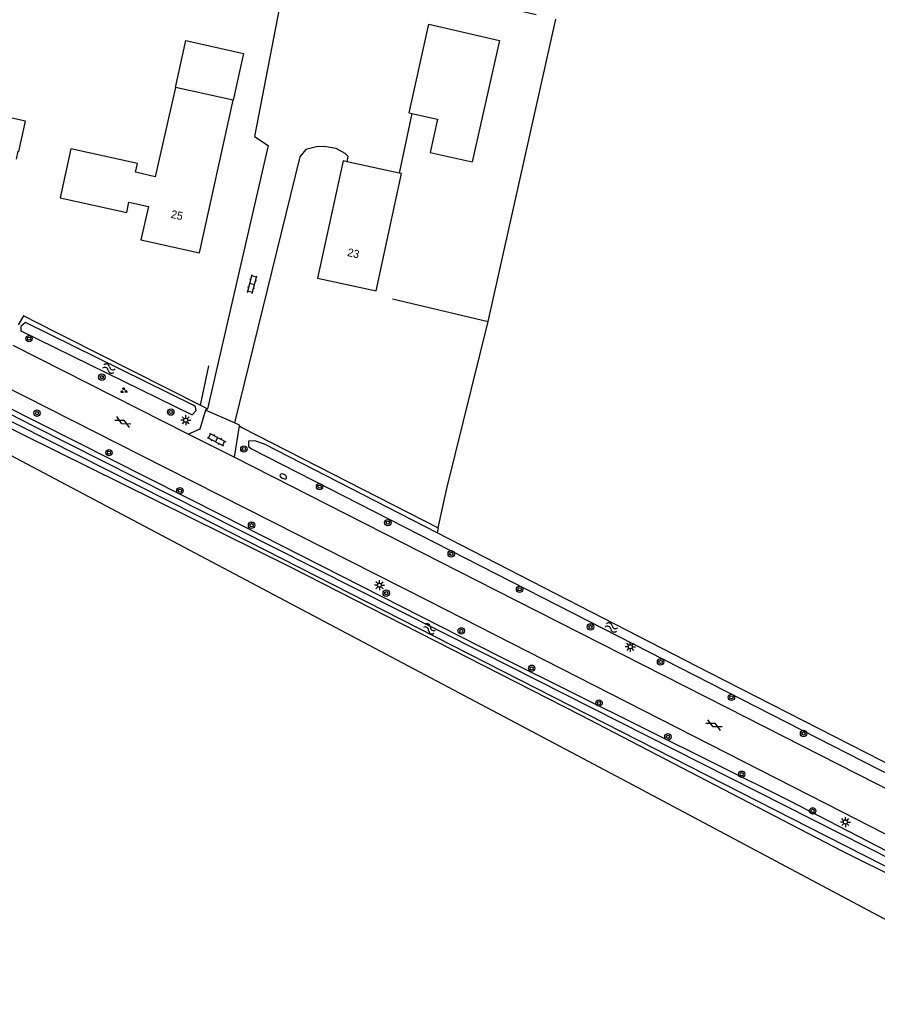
# Model space of a CAD drawing. Extents: x 128999 to 131010, y 395498 to 399007.
# Drawn here: x 129371.7 to 129478.9, y 398296.3 to 398417.5 of the extents above; entities that cross this region are included whole.
import ezdxf

# ---------------------------------------------------------------- set-up
doc = ezdxf.new("R2010")
doc.units = 0
for name, color, linetype in [('gg-afsc-erfafscheiding', 7, 'Continuous'), ('gg-anno-huisnummerreeks BGT', 7, 'Continuous'), ('gg-bbg-bijgebouw', 7, 'Continuous'), ('gg-bbg-gedigitaliseerde bebouwing', 7, 'Continuous'), ('gg-bbg-gedigitaliseerde bijgebouw', 7, 'Continuous'), ('gg-bbg-hoofdgebouw', 7, 'Continuous'), ('gg-bbg-luifel en loopbrug', 7, 'Continuous'), ('gg-knt-verharding', 7, 'Continuous'), ('gg-kntw-bovenkant insteek waterloop', 7, 'Continuous'), ('gg-kntw-waterlijn', 7, 'Continuous'), ('gt-grn-groengrens', 7, 'Continuous'), ('gt-grn-vlakafsluiter', 7, 'Continuous'), ('gt-symb-boom', 7, 'Continuous'), ('gt-symb-brandkraan', 7, 'Continuous'), ('gt-symb-gesloten verharding', 7, 'Continuous'), ('gt-symb-groenvak', 7, 'Continuous'), ('gt-symb-klinker verharding', 7, 'Continuous'), ('gt-symb-lichtmast', 7, 'Continuous'), ('gt-symb-watersymbool', 7, 'Continuous')]:
    doc.layers.add(name, color=color, linetype=linetype)

# ---------------------------------------------------------------- blocks, each defined once
blk = doc.blocks.new('gt0-BOOM')
at = {"layer": 'gt-symb-boom'}
for radius in [0.4, 0.2]:
    blk.add_circle((0, 0), radius, dxfattribs=at)
blk = doc.blocks.new('gt0-WA')
at = {"layer": 'gt-symb-watersymbool'}
for centre, start, end in [((-0.32, 0.02), 28.0725, 151.9275), ((0.43, 0.42), 208.0725, 331.9275), ((-0.32, -0.43), 28.0725, 151.9275), ((0.43, -0.03), 208.0725, 331.9275)]:
    blk.add_arc(centre, 0.425, start, end, dxfattribs=at)
blk = doc.blocks.new('gt0-GESVH1')
at = {"layer": 'gt-symb-gesloten verharding'}
for p, q in [((-0.99, -0.26), (0.01, 0.24)), ((0.01, -0.26), (-0.99, 0.24)), ((0.01, 0.24), (1.01, -0.26)), ((1.01, 0.24), (0.01, -0.26))]:
    blk.add_line(p, q, dxfattribs=at)
blk = doc.blocks.new('gt0-GRVAK')
at = {"layer": 'gt-symb-groenvak'}
for p, q in [((-0.11, 0.19), (-0.23, 0.24)), ((-0.18, 0.15), (0.09, 0.15)), ((-0.09, 0.21), (-0.16, 0.32)), ((-0.05, 0.21), (-0.05, 0.39)), ((0, 0.21), (0.06, 0.32)), ((0.01, 0.19), (0.13, 0.24)), ((0.26, -0.05), (0.2, 0.06)), ((0.31, -0.05), (0.31, 0.13)), ((0.35, -0.05), (0.41, 0.06)), ((-0.24, -0.23), (-0.36, -0.18)), ((-0.32, -0.26), (-0.05, -0.26)), ((-0.23, -0.21), (-0.29, -0.1)), ((-0.18, -0.2), (-0.18, -0.02)), ((-0.14, -0.21), (-0.07, -0.1)), ((-0.12, -0.23), (0, -0.18)), ((0.24, -0.07), (0.12, -0.02)), ((0.17, -0.11), (0.44, -0.11)), ((0.37, -0.07), (0.49, -0.02))]:
    blk.add_line(p, q, dxfattribs=at)
blk = doc.blocks.new('gt0-LMAST')
at = {"layer": 'gt-symb-lichtmast'}
for p, q in [((-0.18, 0.17), (-0.45, 0.44)), ((-0.01, 0.25), (-0.01, 0.62)), ((0.17, 0.17), (0.44, 0.44)), ((-0.26, 0), (-0.63, 0)), ((-0.18, -0.18), (-0.45, -0.45)), ((-0.01, -0.25), (-0.01, -0.63)), ((0.44, -0.45), (0.17, -0.18)), ((0.24, 0), (0.62, 0))]:
    blk.add_line(p, q, dxfattribs=at)
blk.add_circle((-0.01, 0), 0.25, dxfattribs=at)
blk = doc.blocks.new('gt0-KL1')
at = {"layer": 'gt-symb-klinker verharding'}
for p, q in [((-1.15, 0.3), (1.15, 0.3)), ((-1, -0.3), (-1, 0.3)), ((-0.5, 0.3), (-0.5, 0.45)), ((0, -0.3), (0, 0.3)), ((0.5, 0.3), (0.5, 0.45)), ((1, -0.3), (1, 0.3)), ((-1.15, -0.3), (1.15, -0.3)), ((-0.5, -0.45), (-0.5, -0.3)), ((0.5, -0.45), (0.5, -0.3))]:
    blk.add_line(p, q, dxfattribs=at)
blk = doc.blocks.new('gt0-BR')
at = {"layer": 'gt-symb-brandkraan'}
for centre, radius, start, end in [((-0.24, 0), 0.206, 107.5669, 252.4331), ((0.6, -2.66), 3, 106.892, 107.5669), ((0, -0.69), 0.938, 73.108, 106.892), ((-0.6, -2.66), 3, 72.4331, 73.108), ((0.24, 0), 0.206, 287.567, 72.4331), ((0.6, 2.66), 3, 252.4331, 253.108), ((0, 0.69), 0.938, 253.108, 286.8921), ((-0.6, 2.66), 3, 286.8921, 287.567)]:
    blk.add_arc(centre, radius, start, end, dxfattribs=at)

msp = doc.modelspace()

# ---------------------------------------------------------------- linework, layer by layer
at = {"layer": 'gg-afsc-erfafscheiding'}
for p, q in [((129373.1, 398380), (129394.29, 398369.3)), ((129394.29, 398369.3), (129395.34, 398374.19)), ((129399.47, 398366.52), (129423.99, 398353.98)), ((129423.99, 398353.98), (129425.08, 398358.86))]:
    msp.add_line(p, q, dxfattribs=at)
at = {"layer": 'gg-bbg-bijgebouw'}
msp.add_line((129420.35, 398405.81), (129420.68, 398405.74), dxfattribs=at)
msp.add_lwpolyline([(129420.68, 398405.74), (129423.92, 398405.03), (129423, 398400.86), (129428.24, 398399.71)], dxfattribs=at)
at = {"layer": 'gg-bbg-gedigitaliseerde bebouwing'}
for p, q in [((129398.39, 398407.4), (129391.17, 398409)), ((129394.18, 398388.33), (129398.39, 398407.4))]:
    msp.add_line(p, q, dxfattribs=at)
msp.add_lwpolyline([(129391.17, 398409), (129390.19, 398404.6), (129388.64, 398397.83), (129386.18, 398398.4), (129386.43, 398399.49), (129378.11, 398401.31), (129376.77, 398395.2)], dxfattribs=at)
at = {"layer": 'gg-bbg-gedigitaliseerde bijgebouw'}
msp.add_lwpolyline([(129420.35, 398405.81), (129422.83, 398416.89), (129431.64, 398414.86), (129428.24, 398399.71)], dxfattribs=at)
at = {"layer": 'gg-bbg-hoofdgebouw'}
msp.add_line((129419.12, 398398.3), (129412.6, 398399.7), dxfattribs=at)
for points in [[(129371.3, 398400.04), (129371.52, 398401.02), (129371.6, 398401), (129372.44, 398404.77), (129362.58, 398406.96), (129360.67, 398398.3), (129361.01, 398398.22)], [(129412.6, 398399.7), (129412.1, 398399.81), (129408.9, 398385.17), (129416.23, 398383.57), (129419.41, 398398.24), (129419.12, 398398.3)], [(129376.77, 398395.2), (129385.08, 398393.38), (129385.36, 398394.65), (129387.79, 398394.12), (129386.86, 398389.94), (129394.18, 398388.33)]]:
    msp.add_lwpolyline(points, dxfattribs=at)
at = {"layer": 'gg-bbg-luifel en loopbrug'}
msp.add_lwpolyline([(129391.17, 398409), (129392.46, 398414.86), (129399.69, 398413.26), (129398.39, 398407.4)], dxfattribs=at)
at = {"layer": 'gg-knt-verharding'}
for p, q in [((129430.24, 398379.74), (129438.66, 398417.52)), ((129420.68, 398405.74), (129419.12, 398398.3)), ((129418.29, 398382.59), (129430.24, 398379.74)), ((129370.87, 398376.8), (129392.81, 398365.67)), ((129398.54, 398367.08), (129394.92, 398368.67)), ((129398.53, 398362.79), (129399.16, 398366.69)), ((129392.81, 398365.67), (129398.53, 398362.79))]:
    msp.add_line(p, q, dxfattribs=at)
for points in [[(129436.23, 398418.07), (129405.32, 398425.13), (129401.04, 398402.88), (129402.76, 398401.74), (129395.18, 398368.83)], [(129412.6, 398399.7), (129412.74, 398400.35), (129412.35, 398400.74), (129411.25, 398401.36), (129409.75, 398401.64), (129408.8, 398401.58), (129407.45, 398401.23), (129406.71, 398400.34), (129398.54, 398367.08)], [(129498.25, 398306.21), (129491.79, 398309.55), (129474.47, 398318.43), (129422.82, 398344.78), (129386.91, 398363), (129352.23, 398380.57), (129330.78, 398391.41)], [(129394.92, 398368.67), (129394.2, 398366.28), (129392.81, 398365.67)], [(129399.16, 398366.69), (129399.18, 398366.8), (129398.54, 398367.08)], [(129398.53, 398362.79), (129431.19, 398346.16), (129460.03, 398331.51), (129480.96, 398320.84)]]:
    msp.add_lwpolyline(points, dxfattribs=at)
at = {"layer": 'gg-kntw-bovenkant insteek waterloop'}
for points in [[(129498.18, 398303.84), (129497.09, 398304.35), (129496.14, 398305.24), (129467.87, 398319.84), (129431.82, 398337.81), (129397.01, 398355.49), (129337.56, 398385.51), (129331.87, 398388.54), (129331.1, 398389.02), (129330.08, 398389.22), (129328.92, 398389.15)], [(129331.6, 398386.89), (129367.88, 398367.71), (129405.5, 398349.09), (129441.74, 398330.6), (129474.4, 398313.58), (129496.68, 398302.53), (129497.49, 398302.26), (129497.76, 398302.46), (129498.18, 398303.84)], [(129393.26, 398368.07), (129393.76, 398368.63), (129393.67, 398369.1), (129393.4, 398369.29), (129372.43, 398379.63), (129371.88, 398379.12), (129371.86, 398378.59), (129393.26, 398368.07)], [(129423.84, 398353.32), (129402.28, 398364.4), (129401.08, 398364.85), (129400.29, 398364.8), (129400.28, 398364.11), (129400.67, 398363.82), (129480.87, 398322.86)], [(129481.34, 398323.86), (129457.88, 398335.84), (129423.84, 398353.32)]]:
    msp.add_lwpolyline(points, dxfattribs=at)
at = {"layer": 'gg-kntw-waterlijn'}
for points in [[(129497.3, 398303.67), (129496.1, 398304.63), (129487.8, 398308.86), (129429.46, 398338.36), (129403.36, 398351.56), (129373.61, 398366.6), (129332.43, 398387.7), (129330.68, 398388.6), (129329.25, 398388.45), (129329.05, 398388.14)], [(129330.14, 398387.61), (129330.59, 398387.69), (129332.78, 398386.86), (129352.71, 398376.32), (129393.92, 398355.49), (129470.19, 398316.6), (129495.89, 398303.5), (129496.55, 398303.2), (129496.99, 398303.32), (129497.3, 398303.67)]]:
    msp.add_lwpolyline(points, dxfattribs=at)
at = {"layer": 'gt-grn-groengrens'}
msp.add_line((129423.99, 398353.98), (129423.84, 398353.32), dxfattribs=at)
msp.add_lwpolyline([(129496.27, 398296.25), (129447.63, 398322.18), (129328.42, 398385.34)], dxfattribs=at)
at = {"layer": 'gt-grn-vlakafsluiter'}
for p, q in [((129425.08, 398358.86), (129430.24, 398379.74)), ((129394.29, 398369.3), (129395.18, 398368.83)), ((129395.18, 398368.83), (129394.92, 398368.67)), ((129399.16, 398366.69), (129399.47, 398366.52))]:
    msp.add_line(p, q, dxfattribs=at)
msp.add_lwpolyline([(129373.1, 398380), (129372.21, 398380.44), (129371.51, 398379.32)], dxfattribs=at)

# ---------------------------------------------------------------- block references
at = {"layer": 'gt-symb-boom'}
for p in [(129372.88, 398377.6), (129381.98, 398372.79), (129373.88, 398368.29), (129390.59, 398368.43), (129382.87, 398363.35), (129399.72, 398363.81), (129391.73, 398358.61), (129409.17, 398359.11), (129417.7, 398354.61), (129400.68, 398354.29), (129425.62, 398350.71), (129434.15, 398346.27), (129417.5, 398345.8), (129443.01, 398341.58), (129426.87, 398341.08), (129435.66, 398336.41), (129451.76, 398337.2), (129460.61, 398332.78), (129444.08, 398332.07), (129452.68, 398327.84), (129469.62, 398328.26), (129461.89, 398323.17), (129470.75, 398318.58)]:
    msp.add_blockref('gt0-BOOM', p, dxfattribs=at)
at = {"layer": 'gt-symb-brandkraan', "rotation": -26.872538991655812}
msp.add_blockref('gt0-BR', (129404.64, 398360.39), dxfattribs=at)
at = {"layer": 'gt-symb-gesloten verharding'}
for p, rotation in [((129384.6, 398367.19), -27.89727103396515), ((129458.43, 398329.32), -26.872538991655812)]:
    msp.add_blockref('gt0-GESVH1', p, dxfattribs=dict(at, rotation=rotation))
at = {"layer": 'gt-symb-groenvak', "rotation": -12.827123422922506}
msp.add_blockref('gt0-GRVAK', (129384.73, 398371.11), dxfattribs=at)
at = {"layer": 'gt-symb-klinker verharding'}
for p, rotation in [((129400.75, 398384.42), 74.7549296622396), ((129396.31, 398364.99), -27.46222718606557)]:
    msp.add_blockref('gt0-KL1', p, dxfattribs=dict(at, rotation=rotation))
at = {"layer": 'gt-symb-lichtmast'}
for p in [(129392.46, 398367.41), (129416.66, 398346.79), (129447.99, 398339.1), (129474.85, 398317.19)]:
    msp.add_blockref('gt0-LMAST', p, dxfattribs=at)
at = {"layer": 'gt-symb-watersymbool'}
for p, rotation in [((129382.9, 398373.84), 159.8798342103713), ((129422.86, 398341.37), -29.12691210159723), ((129445.68, 398341.49), 160.24210003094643)]:
    msp.add_blockref('gt0-WA', p, dxfattribs=dict(at, rotation=rotation))

# ---------------------------------------------------------------- texts
at = {"layer": 'gg-anno-huisnummerreeks BGT'}
for s, rotation, p in [('25', 347.6, (129390.53, 398392.72)), ('23', 347.7, (129412.57, 398387.95))]:
    msp.add_text(s, height=1, rotation=rotation, dxfattribs=at).set_placement(p)

doc.saveas('drawing.dxf')
